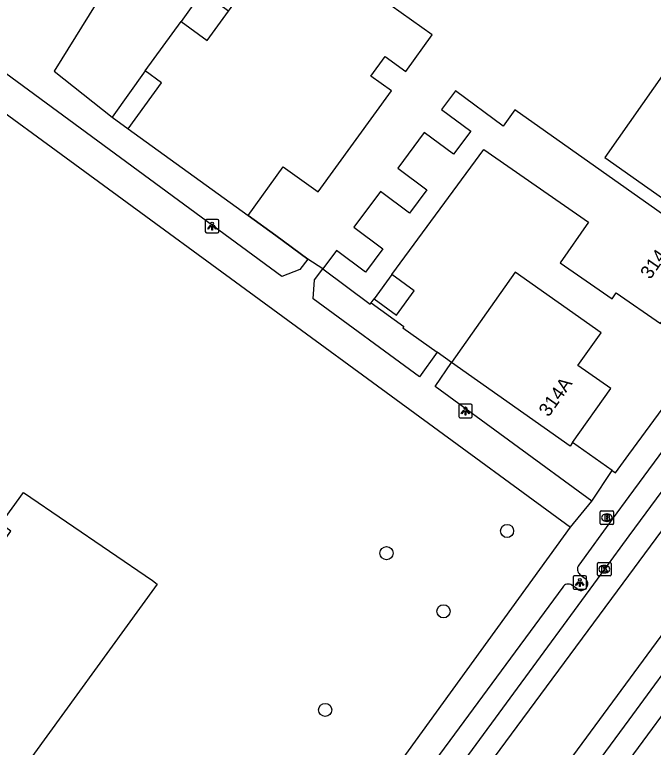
# Model space of a CAD drawing. Extents: x 160557 to 161245, y 385330 to 386505.
# Drawn here: x 160954.3 to 161001.8, y 386022.5 to 386077 of the extents above; entities that cross this region are included whole.
import ezdxf

# ---------------------------------------------------------------- set-up
doc = ezdxf.new("R2010")
doc.units = 0
for name, color, linetype in [('IMGEO_Boom', 7, 'Continuous'), ('IMGEO_Brandkraan', 7, 'Continuous'), ('IMGEO_Groenvoorziening', 7, 'Continuous'), ('IMGEO_Kolk', 7, 'Continuous'), ('IMGEO_Lichtpunt', 7, 'Continuous'), ('IMGEO_Muur', 7, 'Continuous'), ('IMGEO_Pand', 7, 'Continuous'), ('IMGEO_Pand_nummerreeks', 7, 'Continuous'), ('IMGEO_Pand_overbouw', 7, 'Continuous'), ('IMGEO_Rijbaan_lokaal_gesloten', 7, 'Continuous'), ('IMGEO_Voetpad_open', 7, 'Continuous')]:
    doc.layers.add(name, color=color, linetype=linetype)

msp = doc.modelspace()

# ---------------------------------------------------------------- linework, layer by layer
at = {"layer": 'IMGEO_Boom'}
for centre in [(160990.941, 386038.566), (160981.982, 386036.913), (160986.215, 386032.591), (160977.422, 386025.254)]:
    msp.add_circle(centre, 0.489, dxfattribs=at)
at = {"layer": 'IMGEO_Brandkraan'}
for p, q in [((160997.864, 386039.127), (160997.864, 386039.979)), ((160997.939, 386040.053), (160998.791, 386040.053)), ((160998.865, 386039.979), (160998.865, 386039.127)), ((160998.352, 386039.833), (160998.377, 386039.833)), ((160998.791, 386039.053), (160997.939, 386039.053)), ((160998.375, 386039.273), (160998.35, 386039.273))]:
    msp.add_line(p, q, dxfattribs=at)
for points in [[(160997.864, 386039.127), (160997.864, 386039.979)], [(160997.939, 386040.053), (160998.791, 386040.053)], [(160998.865, 386039.979), (160998.865, 386039.127)], [(160998.212, 386039.753), (160998.212, 386039.353), (160998.425, 386039.353)], [(160998.443, 386039.753), (160998.212, 386039.753)], [(160998.391, 386039.672), (160998.337, 386039.672), (160998.337, 386039.596)], [(160998.337, 386039.596), (160998.39, 386039.596)], [(160998.399, 386039.52), (160998.337, 386039.52), (160998.337, 386039.439)], [(160998.337, 386039.439), (160998.399, 386039.439)], [(160998.791, 386039.053), (160997.939, 386039.053)]]:
    msp.add_lwpolyline(points, dxfattribs=at)
for centre, radius, start, end in [((160997.941, 386039.977), 0.0765, 91.552, 178.448), ((160997.941, 386039.977), 0.0765, 91.552, 178.448), ((160998.789, 386039.977), 0.0765, 1.552, 88.448), ((160998.789, 386039.977), 0.0765, 1.552, 88.448), ((160998.392, 386039.634), 0.0379, 267.8285, 90.9355), ((160998.4, 386039.479), 0.0404, 269.8759, 90.5077), ((160998.431, 386039.604), 0.251, 268.6676, 293.5347), ((160998.447, 386039.608), 0.145, 59.4692, 91.5367), ((160998.472, 386039.655), 0.0922, 285.5137, 58.1501), ((160998.477, 386039.463), 0.105, 301.3115, 78.989), ((160997.941, 386039.129), 0.0765, 181.552, 268.448), ((160997.941, 386039.129), 0.0765, 181.552, 268.448), ((160998.789, 386039.129), 0.0765, 271.552, 358.448), ((160998.789, 386039.129), 0.0765, 271.552, 358.448)]:
    msp.add_arc(centre, radius, start, end, dxfattribs=at)
for centre, major_axis, ratio, start_param, end_param in [((160998.351, 386039.553), (-0.387, 0.002), 0.722429, 4.712389, 7.853982), ((160998.376, 386039.553), (-0.39, 0.002), 0.717154, 1.570796, 4.712389)]:
    msp.add_ellipse(centre, major_axis=major_axis, ratio=ratio, start_param=start_param, end_param=end_param, dxfattribs=at)
at = {"layer": 'IMGEO_Groenvoorziening'}
for points in [[(160962.917, 386081.888), (160957.27, 386072.766), (160961.578, 386069.349), (160962.777, 386068.474)], [(160976.135, 386058.786), (160973.742, 386060.533), (160971.683, 386062.018)], [(160980.839, 386055.533), (160983.266, 386053.76), (160983.2, 386053.682), (160985.738, 386051.859)], [(160998.752, 386043.065), (160995.815, 386045.154)]]:
    msp.add_lwpolyline(points, dxfattribs=at)
at = {"layer": 'IMGEO_Kolk'}
for p, q in [((160997.672, 386035.296), (160997.672, 386036.148)), ((160997.747, 386036.222), (160998.599, 386036.222)), ((160998.673, 386036.148), (160998.673, 386035.296)), ((160998.16, 386036.002), (160998.185, 386036.002)), ((160998.599, 386035.222), (160997.747, 386035.222)), ((160998.183, 386035.442), (160998.158, 386035.442))]:
    msp.add_line(p, q, dxfattribs=at)
for points in [[(160997.672, 386035.296), (160997.672, 386036.148)], [(160997.747, 386036.222), (160998.599, 386036.222)], [(160998.673, 386036.148), (160998.673, 386035.296)], [(160997.993, 386035.922), (160998.116, 386035.922), (160998.116, 386035.771), (160998.246, 386035.922), (160998.41, 386035.922), (160998.264, 386035.771), (160998.417, 386035.522), (160998.265, 386035.522), (160998.18, 386035.686), (160998.116, 386035.619), (160998.116, 386035.522), (160997.993, 386035.522), (160997.993, 386035.922)], [(160998.599, 386035.222), (160997.747, 386035.222)]]:
    msp.add_lwpolyline(points, dxfattribs=at)
for centre, start, end in [((160997.749, 386036.146), 91.552, 178.448), ((160997.749, 386036.146), 91.552, 178.448), ((160998.597, 386036.146), 1.552, 88.448), ((160998.597, 386036.146), 1.552, 88.448), ((160997.749, 386035.298), 181.552, 268.448), ((160997.749, 386035.298), 181.552, 268.448), ((160998.597, 386035.298), 271.552, 358.448), ((160998.597, 386035.298), 271.552, 358.448)]:
    msp.add_arc(centre, 0.0765, start, end, dxfattribs=at)
for centre, major_axis, ratio, start_param, end_param in [((160998.159, 386035.722), (-0.387, 0.002), 0.722429, 4.712389, 7.853982), ((160998.184, 386035.722), (-0.39, 0.002), 0.717154, 1.570796, 4.712389)]:
    msp.add_ellipse(centre, major_axis=major_axis, ratio=ratio, start_param=start_param, end_param=end_param, dxfattribs=at)
at = {"layer": 'IMGEO_Lichtpunt'}
for p, q in [((160969.407, 386061.733), (160968.599, 386061.733)), ((160969.407, 386061.733), (160968.599, 386061.733)), ((160968.505, 386061.638), (160968.505, 386060.831)), ((160968.505, 386061.638), (160968.505, 386060.831)), ((160969.501, 386060.831), (160969.501, 386061.638)), ((160969.501, 386060.831), (160969.501, 386061.638)), ((160968.599, 386060.737), (160969.407, 386060.737)), ((160968.599, 386060.737), (160969.407, 386060.737)), ((160987.346, 386047.891), (160987.346, 386047.084)), ((160987.346, 386047.891), (160987.346, 386047.084)), ((160988.248, 386047.986), (160987.44, 386047.986)), ((160988.248, 386047.986), (160987.44, 386047.986)), ((160988.342, 386047.084), (160988.342, 386047.891)), ((160988.342, 386047.084), (160988.342, 386047.891)), ((160987.44, 386046.99), (160988.248, 386046.99)), ((160987.44, 386046.99), (160988.248, 386046.99)), ((160995.845, 386035.129), (160995.845, 386034.322)), ((160995.845, 386035.129), (160995.845, 386034.322)), ((160996.747, 386035.224), (160995.939, 386035.224)), ((160996.747, 386035.224), (160995.939, 386035.224)), ((160996.841, 386034.322), (160996.841, 386035.129)), ((160996.841, 386034.322), (160996.841, 386035.129)), ((160995.939, 386034.228), (160996.747, 386034.228)), ((160995.939, 386034.228), (160996.747, 386034.228))]:
    msp.add_line(p, q, dxfattribs=at)
for points in [[(160968.879, 386061.302), (160968.918, 386061.274), (160968.73, 386061.012), (160968.692, 386061.039), (160968.879, 386061.302)], [(160968.981, 386061.254), (160969.028, 386061.254), (160969.028, 386060.932), (160968.981, 386060.932), (160968.981, 386061.254)], [(160969.091, 386061.274), (160969.129, 386061.301), (160969.316, 386061.039), (160969.277, 386061.011), (160969.091, 386061.274)], [(160987.72, 386047.555), (160987.759, 386047.527), (160987.571, 386047.265), (160987.533, 386047.292), (160987.72, 386047.555)], [(160987.822, 386047.507), (160987.869, 386047.507), (160987.869, 386047.185), (160987.822, 386047.185), (160987.822, 386047.507)], [(160987.932, 386047.527), (160987.97, 386047.554), (160988.157, 386047.292), (160988.118, 386047.264), (160987.932, 386047.527)], [(160996.219, 386034.793), (160996.258, 386034.765), (160996.07, 386034.503), (160996.032, 386034.53), (160996.219, 386034.793)], [(160996.321, 386034.745), (160996.368, 386034.745), (160996.368, 386034.423), (160996.321, 386034.423), (160996.321, 386034.745)], [(160996.431, 386034.765), (160996.469, 386034.792), (160996.656, 386034.53), (160996.617, 386034.502), (160996.431, 386034.765)]]:
    msp.add_lwpolyline(points, dxfattribs=at)
for centre in [(160969.004, 386061.436), (160987.845, 386047.689), (160996.344, 386034.927)]:
    msp.add_circle(centre, 0.0994, dxfattribs=at)
for centre, start, end in [((160968.599, 386061.638), 90, 180), ((160968.599, 386061.638), 90, 180), ((160969.407, 386061.638), 0, 90), ((160969.407, 386061.638), 0, 90), ((160968.599, 386060.831), 180, 270), ((160968.599, 386060.831), 180, 270), ((160969.407, 386060.831), 270, 0), ((160969.407, 386060.831), 270, 360), ((160987.44, 386047.891), 90, 180), ((160987.44, 386047.891), 90, 180), ((160988.248, 386047.891), 0, 90), ((160988.248, 386047.891), 0, 90), ((160987.44, 386047.084), 180, 270), ((160987.44, 386047.084), 180, 270), ((160988.248, 386047.084), 270, 0), ((160988.248, 386047.084), 270, 360), ((160995.939, 386035.129), 90, 180), ((160995.939, 386035.129), 90, 180), ((160996.747, 386035.129), 0, 90), ((160996.747, 386035.129), 0, 90), ((160995.939, 386034.322), 180, 270), ((160995.939, 386034.322), 180, 270), ((160996.747, 386034.322), 270, 0), ((160996.747, 386034.322), 270, 360)]:
    msp.add_arc(centre, 0.0946, start, end, dxfattribs=at)
at = {"layer": 'IMGEO_Muur'}
for points in [[(160971.683, 386062.018), (160973.742, 386060.533), (160976.135, 386058.786)], [(160980.839, 386055.533), (160983.266, 386053.76), (160983.2, 386053.682), (160985.738, 386051.859)]]:
    msp.add_lwpolyline(points, dxfattribs=at)
at = {"layer": 'IMGEO_Pand'}
for points in [[(160971.683, 386062.018), (160974.306, 386065.635), (160976.897, 386063.788), (160982.346, 386071.291), (160980.819, 386072.399), (160981.875, 386073.854), (160983.402, 386072.745), (160985.367, 386075.451), (160981.532, 386078.222), (160979.855, 386079.429), (160979.794, 386082.329), (160981.472, 386082.366), (160982.154, 386082.38), (160981.898, 386091.733), (160978.717, 386091.635), (160978.61, 386096.104), (160967.608, 386095.825), (160967.719, 386091.619), (160966.212, 386091.578), (160966.333, 386087.032), (160968.727, 386087.086), (160968.804, 386084.398), (160968.85, 386082.067)], [(160962.777, 386068.474), (160965.252, 386071.901), (160964.045, 386072.775), (160966.705, 386076.448), (160968.643, 386075.04), (160970.224, 386077.23), (160971.593, 386079.129)], [(161002.826, 386072.899), (160998.218, 386066.352), (161004.597, 386061.839), (161006.307, 386064.263), (161008.729, 386062.553), (161011.64, 386066.694)], [(160982.378, 386057.631), (160989.208, 386066.941), (160996.989, 386061.524), (160994.897, 386058.516), (160998.755, 386055.832), (160999.062, 386056.274), (161002.341, 386053.993), (161006.219, 386059.487), (160991.528, 386069.892), (160990.639, 386068.671), (160987.098, 386071.287), (160986.071, 386069.909), (160988.236, 386068.296), (160986.954, 386066.582), (160984.789, 386068.195), (160982.81, 386065.539), (160984.976, 386063.926), (160983.69, 386062.193), (160981.529, 386063.812), (160979.541, 386061.158), (160981.703, 386059.54), (160980.425, 386057.806), (160978.265, 386059.427), (160977.236, 386058.056)], [(160962.777, 386068.474), (160971.683, 386062.018)], [(160977.236, 386058.056), (160980.768, 386055.44), (160980.839, 386055.533)], [(160982.378, 386057.631), (160981.064, 386055.839)], [(160981.064, 386055.839), (160982.721, 386054.62), (160984.037, 386056.414), (160982.378, 386057.631)], [(160995.815, 386045.154), (160998.654, 386049.166), (160996.214, 386050.873), (160997.929, 386053.306), (160991.532, 386057.802), (160986.813, 386051.085)], [(160980.839, 386055.533), (160981.064, 386055.839)], [(160995.815, 386045.154), (160995.621, 386044.88), (160986.813, 386051.085)], [(160944.041, 386005.847), (160943.322, 386006.369), (160934.282, 386012.992), (160936.755, 386016.396), (160937.748, 386015.675), (160938.732, 386017.029), (160937.799, 386017.707), (160939.959, 386020.68), (160938.387, 386021.822), (160940.698, 386025.002), (160928.97, 386033.522), (160931.909, 386037.568), (160933.802, 386040.174), (160945.591, 386031.609), (160947.641, 386034.43), (160949.118, 386033.357), (160951.279, 386036.332), (160952.041, 386035.778), (160954.051, 386038.544), (160953.297, 386039.092), (160954.99, 386041.423), (160964.567, 386034.874), (160964.934, 386034.607), (160944.041, 386005.847)]]:
    msp.add_lwpolyline(points, dxfattribs=at)
at = {"layer": 'IMGEO_Pand_overbouw'}
for points in [[(160966.705, 386076.448), (160968.643, 386075.04), (160970.224, 386077.23), (160968.272, 386078.649)], [(160962.777, 386068.474), (160965.252, 386071.901), (160964.045, 386072.775), (160961.578, 386069.349)]]:
    msp.add_lwpolyline(points, close=True, dxfattribs=at)
at = {"layer": 'IMGEO_Rijbaan_lokaal_gesloten'}
for points in [[(161023.371, 386069.875), (161021.653, 386067.561), (161009.453, 386051.008), (161000, 386038.196), (160998.174, 386035.721), (160983.563, 386015.786), (160972.852, 386001.227), (160971.97, 386000), (160971.643, 385999.545)], [(160972.908, 385998.607), (160999.584, 386034.684), (161024.79, 386068.85)], [(160976.7, 385995.799), (161003.024, 386031.591), (161028.434, 386066.217)], [(161029.852, 386065.192), (161027.941, 386062.559), (161016.115, 386046.431), (161004.434, 386030.555), (161000, 386024.524), (160990.279, 386011.323), (160981.972, 386000), (160979.051, 385996.019), (160978.106, 385994.757)]]:
    msp.add_lwpolyline(points, dxfattribs=at)
at = {"layer": 'IMGEO_Voetpad_open'}
for points in [[(160998.752, 386043.065), (160999.004, 386042.886), (161000, 386044.243), (161013.149, 386062.159), (161020.189, 386071.923), (161020.031, 386072.035), (161037.312, 386095.872), (161070.533, 386139.935)], [(160976.135, 386058.786), (160975.534, 386058.003), (160974.197, 386057.482), (160951.498, 386074.182)], [(160949.326, 386072.761), (160995.645, 386038.84)], [(161031.343, 386064.18), (161017.583, 386045.505), (161013.44, 386039.843), (161010.768, 386036.201), (161005.853, 386029.488), (161004.076, 386027.06), (161000, 386021.52), (160993.034, 386012.051), (160990.8, 386009.037), (160985.764, 386002.174), (160984.169, 386000), (160982.2, 385997.316), (160979.543, 385993.676)], [(160977.236, 386058.056), (160976.135, 386058.786)], [(160985.738, 386051.859), (160984.425, 386050.034), (160976.512, 386055.841), (160976.632, 386057.238), (160977.236, 386058.056)], [(161010.457, 386055.331), (161006.926, 386050.524), (161005.473, 386048.546), (161003.342, 386045.656), (161000, 386041.122), (160998.831, 386039.536), (160996.275, 386036.02)], [(160986.813, 386051.085), (160985.738, 386051.859)], [(160997.25, 386040.786), (160985.588, 386049.309), (160986.813, 386051.085)], [(160997.25, 386040.786), (160998.752, 386043.065)], [(160995.645, 386038.84), (160997.25, 386040.786)], [(160959.183, 385988.478), (160967.525, 386000), (160995.645, 386038.84)], [(160996.361, 386035.338), (160996.746, 386035.028)], [(160996.146, 386034.249), (160995.765, 386034.527)], [(160995.077, 386034.388), (160977.871, 386011.019)]]:
    msp.add_lwpolyline(points, dxfattribs=at)
for centre, radius, start, end in [((160996.65, 386035.721), 0.48, 141.4052, 232.9689), ((160996.449, 386034.636), 0.492, 231.8971, 52.8946), ((160995.485, 386034.139), 0.478, 54.1852, 148.6587)]:
    msp.add_arc(centre, radius, start, end, dxfattribs=at)

# ---------------------------------------------------------------- texts
at = {"layer": 'IMGEO_Pand_nummerreeks'}
for s, rotation, p in [('314', 55.1816, (161001.587, 386057.224)), ('314A', 54.7141, (160994.031, 386046.996))]:
    msp.add_text(s, height=1, rotation=rotation, dxfattribs=at).set_placement(p)

doc.saveas('drawing.dxf')
